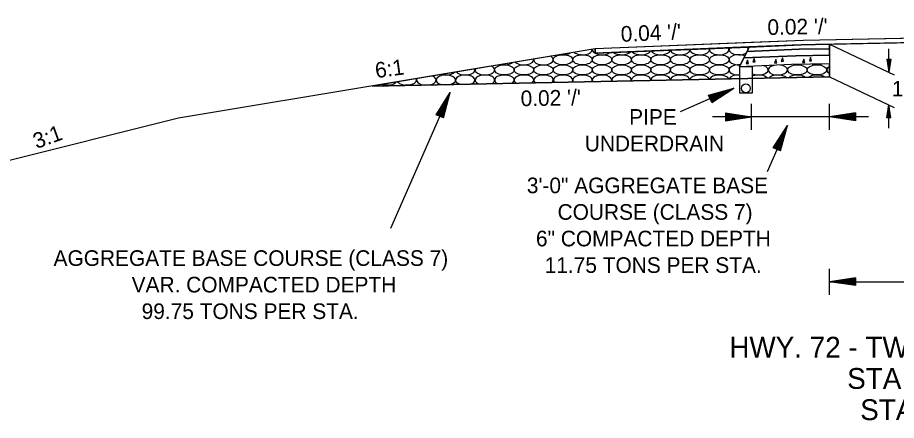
# Model space of a CAD drawing. Extents: x 1371763 to 1372860, y 385599 to 385872.
# Drawn here: x 1372318.39 to 1372352.15, y 385654.16 to 385669.63 of the extents above; entities that cross this region are included whole.
import ezdxf

# ---------------------------------------------------------------- set-up
doc = ezdxf.new("R2010")
doc.units = 0
doc.layers.add('R_Draft', color=7, linetype='Continuous')

msp = doc.modelspace()

# ---------------------------------------------------------------- linework, layer by layer
at = {"layer": 'R_Draft'}
for p, q in [((1372348.577, 385668.749), (1372340.576, 385668.429)), ((1372360.579, 385668.989), (1372348.577, 385668.749)), ((1372340.576, 385668.429), (1372324.576, 385665.763)), ((1372340.576, 385668.429), (1372340.576, 385668.264)), ((1372346.496, 385668.501), (1372346.411, 385668.333)), ((1372349.58, 385668.603), (1372352.068, 385667.431)), ((1372351.855, 385667.531), (1372351.855, 385668.431)), ((1372346.286, 385668.08), (1372346.117, 385667.744)), ((1372346.412, 385668.333), (1372346.286, 385668.08)), ((1372351.78, 385668.031), (1372351.855, 385667.531)), ((1372351.78, 385668.031), (1372351.93, 385668.031)), ((1372351.792, 385668.031), (1372351.855, 385667.615)), ((1372351.805, 385668.031), (1372351.855, 385667.701)), ((1372351.817, 385668.031), (1372351.855, 385667.784)), ((1372351.83, 385668.031), (1372351.855, 385667.869)), ((1372351.843, 385668.031), (1372351.855, 385667.952)), ((1372351.93, 385668.031), (1372351.855, 385667.531)), ((1372351.879, 385668.031), (1372351.855, 385667.869)), ((1372351.904, 385668.031), (1372351.855, 385667.701)), ((1372351.917, 385668.031), (1372351.855, 385667.615)), ((1372351.892, 385668.031), (1372351.855, 385667.784)), ((1372351.866, 385668.031), (1372351.855, 385667.952)), ((1372349.579, 385667.353), (1372332.008, 385667.001)), ((1372349.579, 385667.353), (1372352.067, 385666.181)), ((1372335.01, 385666.754), (1372332.718, 385661.534)), ((1372334.471, 385665.899), (1372335.01, 385666.754)), ((1372334.745, 385665.778), (1372335.01, 385666.754)), ((1372345.908, 385666.914), (1372343.841, 385666.005)), ((1372344.932, 385666.649), (1372345.908, 385666.914)), ((1372344.942, 385666.626), (1372345.755, 385666.847)), ((1372344.953, 385666.603), (1372345.598, 385666.778)), ((1372345.033, 385666.421), (1372345.598, 385666.778)), ((1372345.043, 385666.397), (1372345.755, 385666.847)), ((1372345.053, 385666.374), (1372345.908, 385666.914)), ((1372334.494, 385665.889), (1372334.943, 385666.601)), ((1372334.517, 385665.879), (1372334.874, 385666.444)), ((1372334.699, 385665.799), (1372334.874, 385666.444)), ((1372334.722, 385665.788), (1372334.943, 385666.601)), ((1372345.053, 385666.374), (1372344.932, 385666.649)), ((1372344.963, 385666.58), (1372345.445, 385666.711)), ((1372344.973, 385666.557), (1372345.29, 385666.643)), ((1372344.983, 385666.533), (1372345.137, 385666.575)), ((1372345.002, 385666.49), (1372345.137, 385666.575)), ((1372345.012, 385666.467), (1372345.29, 385666.643)), ((1372345.023, 385666.444), (1372345.445, 385666.711)), ((1372334.54, 385665.869), (1372334.807, 385666.292)), ((1372334.563, 385665.858), (1372334.739, 385666.136)), ((1372334.652, 385665.819), (1372334.739, 385666.136)), ((1372334.676, 385665.809), (1372334.807, 385666.292)), ((1372346.58, 385665.318), (1372346.58, 385666.318)), ((1372349.578, 385665.318), (1372349.578, 385666.318)), ((1372351.779, 385665.781), (1372351.854, 385666.281)), ((1372351.792, 385665.781), (1372351.854, 385666.198)), ((1372351.805, 385665.781), (1372351.854, 385666.112)), ((1372351.929, 385665.781), (1372351.854, 385666.281)), ((1372351.854, 385665.381), (1372351.854, 385666.281)), ((1372351.917, 385665.781), (1372351.854, 385666.198)), ((1372351.904, 385665.781), (1372351.854, 385666.112)), ((1372324.576, 385665.763), (1372314.875, 385663.337)), ((1372334.745, 385665.778), (1372334.471, 385665.899)), ((1372334.586, 385665.848), (1372334.671, 385665.983)), ((1372334.629, 385665.829), (1372334.671, 385665.983)), ((1372351.078, 385665.818), (1372345.078, 385665.818)), ((1372345.58, 385665.968), (1372346.58, 385665.818)), ((1372345.58, 385665.968), (1372345.58, 385665.668)), ((1372345.58, 385665.943), (1372346.413, 385665.818)), ((1372345.58, 385665.918), (1372346.241, 385665.818)), ((1372345.58, 385665.893), (1372346.074, 385665.818)), ((1372345.58, 385665.867), (1372345.905, 385665.818)), ((1372345.58, 385665.842), (1372345.738, 385665.818)), ((1372345.58, 385665.668), (1372346.58, 385665.818)), ((1372345.58, 385665.769), (1372345.905, 385665.818)), ((1372345.58, 385665.719), (1372346.241, 385665.818)), ((1372345.58, 385665.693), (1372346.413, 385665.818)), ((1372345.58, 385665.744), (1372346.074, 385665.818)), ((1372345.58, 385665.795), (1372345.738, 385665.818)), ((1372350.578, 385665.968), (1372349.578, 385665.818)), ((1372350.578, 385665.668), (1372349.578, 385665.818)), ((1372350.578, 385665.943), (1372349.745, 385665.818)), ((1372350.578, 385665.693), (1372349.745, 385665.818)), ((1372350.578, 385665.918), (1372349.917, 385665.818)), ((1372350.578, 385665.719), (1372349.917, 385665.818)), ((1372350.578, 385665.893), (1372350.083, 385665.818)), ((1372350.578, 385665.744), (1372350.083, 385665.818)), ((1372350.578, 385665.867), (1372350.253, 385665.818)), ((1372350.578, 385665.769), (1372350.253, 385665.818)), ((1372350.578, 385665.842), (1372350.42, 385665.818)), ((1372350.578, 385665.795), (1372350.42, 385665.818)), ((1372350.578, 385665.968), (1372350.578, 385665.668)), ((1372351.929, 385665.781), (1372351.779, 385665.781)), ((1372351.817, 385665.781), (1372351.854, 385666.028)), ((1372351.83, 385665.781), (1372351.854, 385665.944)), ((1372351.843, 385665.781), (1372351.854, 385665.86)), ((1372351.892, 385665.781), (1372351.854, 385666.028)), ((1372351.879, 385665.781), (1372351.854, 385665.944)), ((1372351.866, 385665.781), (1372351.854, 385665.86)), ((1372347.959, 385665.485), (1372347.18, 385663.712)), ((1372347.42, 385664.63), (1372347.959, 385665.485)), ((1372347.694, 385664.509), (1372347.959, 385665.485)), ((1372347.443, 385664.62), (1372347.892, 385665.332)), ((1372347.466, 385664.61), (1372347.823, 385665.175)), ((1372347.648, 385664.53), (1372347.823, 385665.175)), ((1372347.671, 385664.52), (1372347.892, 385665.332)), ((1372347.489, 385664.6), (1372347.756, 385665.023)), ((1372347.512, 385664.589), (1372347.688, 385664.867)), ((1372347.536, 385664.579), (1372347.621, 385664.714)), ((1372347.579, 385664.56), (1372347.621, 385664.714)), ((1372347.601, 385664.55), (1372347.688, 385664.867)), ((1372347.625, 385664.54), (1372347.756, 385665.023)), ((1372347.694, 385664.509), (1372347.42, 385664.63)), ((1372349.579, 385658.987), (1372349.579, 385659.987)), ((1372350.579, 385659.637), (1372349.579, 385659.487)), ((1372350.579, 385659.637), (1372350.579, 385659.337)), ((1372350.579, 385659.337), (1372349.579, 385659.487)), ((1372349.579, 385659.487), (1372371.579, 385659.487)), ((1372350.579, 385659.612), (1372349.746, 385659.487)), ((1372350.579, 385659.362), (1372349.746, 385659.487)), ((1372350.579, 385659.587), (1372349.918, 385659.487)), ((1372350.579, 385659.388), (1372349.918, 385659.487)), ((1372350.579, 385659.562), (1372350.085, 385659.487)), ((1372350.579, 385659.413), (1372350.085, 385659.487)), ((1372350.579, 385659.536), (1372350.254, 385659.487)), ((1372350.579, 385659.438), (1372350.254, 385659.487)), ((1372350.579, 385659.511), (1372350.421, 385659.487)), ((1372350.579, 385659.464), (1372350.421, 385659.487))]:
    msp.add_line(p, q, dxfattribs=at)
for points in [[(1372360.579, 385668.989), (1372348.577, 385668.749), (1372346.58, 385668.67), (1372340.576, 385668.429), (1372340.576, 385668.264), (1372346.478, 385668.5), (1372348.493, 385668.581), (1372349.58, 385668.603), (1372360.579, 385668.823), (1372371.578, 385668.603), (1372372.661, 385668.581), (1372374.682, 385668.5), (1372380.577, 385668.265), (1372380.577, 385668.43), (1372374.597, 385668.669), (1372372.577, 385668.749)], [(1372349.579, 385667.353), (1372349.579, 385667.853), (1372348.114, 385667.823), (1372346.117, 385667.744), (1372346.286, 385668.08), (1372346.411, 385668.333), (1372346.496, 385668.501), (1372340.576, 385668.264), (1372340.576, 385668.429), (1372332.008, 385667.001)], [(1372349.58, 385668.436), (1372348.409, 385668.413), (1372346.411, 385668.333), (1372346.286, 385668.08), (1372348.283, 385668.16), (1372349.579, 385668.186)], [(1372349.58, 385668.603), (1372348.493, 385668.581), (1372346.496, 385668.501), (1372346.411, 385668.333), (1372348.409, 385668.413), (1372349.58, 385668.436)], [(1372349.579, 385667.853), (1372348.114, 385667.823), (1372346.117, 385667.744), (1372346.286, 385668.08), (1372348.283, 385668.16), (1372349.579, 385668.186)], [(1372346.117, 385667.744), (1372346.117, 385666.746), (1372346.621, 385666.746), (1372346.621, 385667.744)]]:
    msp.add_lwpolyline(points, close=True, dxfattribs=at)
for points in [[(1372360.579, 385668.823), (1372348.493, 385668.581), (1372340.576, 385668.264)], [(1372349.579, 385668.436), (1372348.409, 385668.413), (1372346.411, 385668.333)], [(1372349.58, 385668.603), (1372349.58, 385668.436), (1372349.579, 385668.186), (1372349.579, 385667.853), (1372349.579, 385667.353)], [(1372349.579, 385668.186), (1372348.283, 385668.16), (1372346.286, 385668.08)], [(1372347.77, 385668.082), (1372347.721, 385667.949), (1372347.809, 385667.952), (1372347.77, 385668.082)], [(1372348.852, 385668.103), (1372348.804, 385667.97), (1372348.892, 385667.974), (1372348.852, 385668.103)], [(1372349.579, 385667.853), (1372348.114, 385667.823), (1372346.117, 385667.744)], [(1372346.428, 385667.994), (1372346.38, 385667.861), (1372346.468, 385667.865), (1372346.428, 385667.994)], [(1372346.687, 385668.06), (1372346.639, 385667.927), (1372346.727, 385667.931), (1372346.687, 385668.06)], [(1372347.511, 385668.016), (1372347.462, 385667.883), (1372347.55, 385667.887), (1372347.511, 385668.016)], [(1372348.593, 385668.037), (1372348.545, 385667.905), (1372348.633, 385667.908), (1372348.593, 385668.037)]]:
    msp.add_lwpolyline(points, dxfattribs=at)
msp.add_circle((1372346.369, 385666.913), 0.167, dxfattribs=at)
for centre, start_param, end_param in [((1372340.091, 385668.397), 3.693562, 6.353921), ((1372340.841, 385668.397), 3.069206, 5.682776), ((1372343.842, 385668.397), 3.22946, 6.349485), ((1372344.593, 385668.397), 3.074951, 6.503994), ((1372345.343, 385668.397), 2.91687, 6.662075), ((1372346.093, 385668.397), 2.7505, 5.588283), ((1372346.093, 385668.397), 0.188144, 0.54526), ((1372338.591, 385668.009), 0.093517, 0.767123), ((1372339.341, 385668.397), 4.47082, 5.576662), ((1372341.592, 385668.397), 3.711173, 5.867772), ((1372342.342, 385668.397), 3.543153, 6.035792), ((1372343.092, 385668.397), 3.38423, 6.194715), ((1372346.093, 385668.009), 0.901856, 4.874571), ((1372336.34, 385667.62), 0.375718, 0.841798), ((1372337.09, 385668.009), 4.356013, 5.691469), ((1372337.84, 385668.009), 3.626351, 6.421132), ((1372338.591, 385668.009), 2.997175, 6.376703), ((1372346.093, 385667.62), 1.415223, 4.776268), ((1372346.844, 385667.62), 4.07584, 7.260219), ((1372347.594, 385667.62), 2.003845, 7.5751), ((1372348.344, 385668.009), 4.370257, 5.131719), ((1372349.094, 385668.009), 4.198486, 5.30349), ((1372349.845, 385667.62), 2.356224, 3.926961), ((1372334.839, 385667.231), 0.395566, 4.282644), ((1372334.839, 385667.62), 4.255979, 5.791503), ((1372335.589, 385667.231), 0.563137, 4.133159), ((1372335.589, 385667.62), 3.559923, 6.487559), ((1372336.34, 385667.231), 0.089785, 4.010233), ((1372336.34, 385667.62), 2.922499, 6.658903), ((1372337.09, 385667.231), 0.293081, 3.902049), ((1372337.84, 385667.231), 0.504902, 3.803348), ((1372338.591, 385667.231), 0.738395, 3.711222), ((1372339.341, 385667.231), 1.023608, 3.623846), ((1372339.341, 385667.231), 5.87813, 7.306794), ((1372340.091, 385667.231), 1.631034, 3.539967), ((1372340.091, 385667.231), 5.962009, 7.91422), ((1372340.841, 385667.231), 6.043315, 8.638523), ((1372341.592, 385667.231), 6.122768, 9.662394), ((1372342.342, 385667.231), 6.200964, 9.584197), ((1372343.092, 385667.231), 6.278423, 9.506738), ((1372343.842, 385667.231), 0.072437, 3.146354), ((1372344.593, 385667.231), 0.149839, 3.068952), ((1372345.343, 385667.231), 0.227918, 2.990873), ((1372346.093, 385667.231), 1.506917, 2.911605), ((1372346.844, 385667.231), 0.388227, 2.207346), ((1372347.594, 385667.231), 0.471744, 2.747047), ((1372348.344, 385667.231), 0.558629, 2.660162), ((1372349.094, 385667.231), 0.650085, 2.568706), ((1372332.588, 385667.231), 4.165412, 5.88207), ((1372333.339, 385667.231), 3.493967, 6.365365), ((1372334.089, 385667.231), 2.844391, 4.503358), ((1372333.339, 385667.231), 0.08218, 0.27033), ((1372334.089, 385667.231), 4.998618, 6.520059), ((1372334.089, 385667.231), 0.236874, 0.919906), ((1372334.839, 385667.231), 5.219332, 6.678751), ((1372335.589, 385667.231), 5.368817, 6.846322), ((1372336.34, 385667.231), 5.491744, 6.37297), ((1372337.09, 385667.231), 5.599927, 6.576267), ((1372337.84, 385667.231), 5.698628, 6.788087), ((1372338.591, 385667.231), 5.790754, 7.021581), ((1372340.841, 385667.231), 2.355338, 3.458661), ((1372349.845, 385667.231), 2.356224, 2.470943), ((1372331.838, 385666.843), 0.961701, 1.00253), ((1372332.588, 385666.843), 1.103325, 2.115466), ((1372333.339, 385666.843), 1.297766, 1.921025)]:
    msp.add_ellipse(centre, major_axis=(0.375, 0), ratio=0.517889, start_param=start_param, end_param=end_param, dxfattribs=at)
for centre in [(1372339.341, 385668.009), (1372340.091, 385668.009), (1372340.841, 385668.009), (1372341.592, 385668.009), (1372342.342, 385668.009), (1372343.092, 385668.009), (1372343.842, 385668.009), (1372344.593, 385668.009), (1372345.343, 385668.009), (1372337.09, 385667.62), (1372337.84, 385667.62), (1372338.591, 385667.62), (1372339.341, 385667.62), (1372340.091, 385667.62), (1372340.841, 385667.62), (1372341.592, 385667.62), (1372342.342, 385667.62), (1372343.092, 385667.62), (1372343.842, 385667.62), (1372344.593, 385667.62), (1372345.343, 385667.62), (1372348.344, 385667.62), (1372349.094, 385667.62)]:
    msp.add_ellipse(centre, major_axis=(0.375, 0), ratio=0.517889, dxfattribs=at)

# ---------------------------------------------------------------- texts
for s, rotation, p in [("0.04 '/'", 2.3777, (1372341.572, 385668.697)), ("0.02 '/'", 0.9853, (1372347.199, 385668.961)), ('6:1', 7.7154, (1372332.164, 385667.301)), ("0.02 '/'", 0.9853, (1372337.718, 385666.226)), ('PIPE', 0, (1372341.882, 385665.514)), ('3:1', 19.9978, (1372319.116, 385664.579)), ('UNDERDRAIN', 0, (1372340.179, 385664.494)), ('3\'-0" AGGREGATE BASE ', 0, (1372337.952, 385662.885)), ('COURSE (CLASS 7)', 0, (1372339.133, 385661.865)), ('6" COMPACTED DEPTH', 0, (1372338.302, 385660.845)), ('AGGREGATE BASE COURSE (CLASS 7)', 0, (1372319.772, 385660.094)), ('11.75 TONS PER STA.', 0, (1372338.637, 385659.825)), ('VAR. COMPACTED DEPTH', 0, (1372322.772, 385659.074)), ('99.75 TONS PER STA.', 0, (1372323.155, 385658.054))]:
    msp.add_text(s, height=0.6, rotation=rotation, dxfattribs=at).set_placement(p)
for s, height, p in [('15" NOTCH', 0.6, (1372351.975, 385666.6)), ('HWY. 72 - TWO LANE NOTCH AND WIDEN SECTION', 0.8, (1372345.729, 385656.572)), ('STA. 101+00.00 TO STA. 102+65.00', 0.8, (1372350.258, 385655.372)), ('STA. 109+88.53 TO STA. 111+53.53', 0.8, (1372350.759, 385654.172))]:
    msp.add_text(s, height=height, dxfattribs=at).set_placement(p)

doc.saveas('drawing.dxf')
